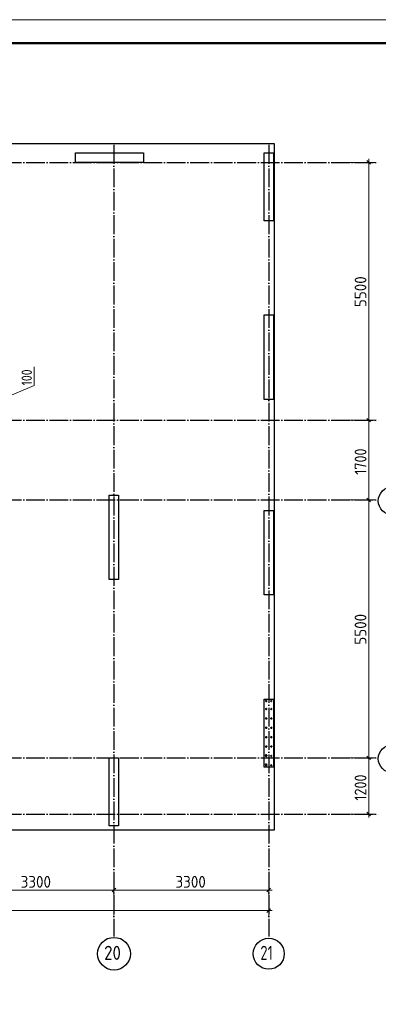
# Model space of a CAD drawing. Header units: millimetres. Extents: x -49773 to 2322955, y -3321 to 58485.
# Tile 281 of 580: x 1092569 to 1100212, y 18587 to 39587. Entities that reach past the tile are written whole.
import ezdxf

# ---------------------------------------------------------------- set-up
doc = ezdxf.new("R2010")
doc.units = ezdxf.units.MM
doc.linetypes.add('______11', pattern=[500, 400, -50, 0, -50])
doc.linetypes.add('______5', pattern=[1100, 800, -100, 100, -100])
for name, color, linetype, lineweight in [('Standard', 7, 'Continuous', 25), ('Арм.стержн. вертикальными 1', 22, 'Continuous', 35), ('Размерная линия_ общее', 7, 'Continuous', 13)]:
    doc.layers.add(name, color=color, linetype=linetype, lineweight=lineweight)
doc.layers.add('Арм.стержн. вертикальными 2', color=7, linetype='Continuous', lineweight=35, true_color=0x006e00)
doc.layers.add('Осевая линия_ общее', color=7, linetype='______5', lineweight=13, true_color=0xa0a0a0)
doc.styles.add('ISOCPEUR', font='txt')

msp = doc.modelspace()

# ---------------------------------------------------------------- linework, layer by layer
at = {"color": 7, "linetype": 'Continuous', "lineweight": 25, "transparency": 33554687}
for p, q in [((1093756.7, 36543.9), (1093756.7, 36743.9)), ((1093756.7, 36743.9), (1095206.7, 36743.9)), ((1095206.7, 36543.9), (1093756.7, 36543.9)), ((1095206.7, 36743.9), (1095206.7, 36543.9)), ((1097776.7, 35293.9), (1097776.7, 36743.9)), ((1097776.7, 36743.9), (1097976.7, 36743.9)), ((1097976.7, 36743.9), (1097976.7, 35293.9)), ((1097976.7, 35293.9), (1097776.7, 35293.9)), ((1097776.7, 31488.9), (1097776.7, 33288.9)), ((1097776.7, 33288.9), (1097976.7, 33288.9)), ((1097976.7, 33288.9), (1097976.7, 31488.9)), ((1097976.7, 31488.9), (1097776.7, 31488.9)), ((1094476.7, 27643.9), (1094476.7, 29443.9)), ((1094476.7, 29443.9), (1094676.7, 29443.9)), ((1094676.7, 29443.9), (1094676.7, 27643.9)), ((1097776.7, 27318.9), (1097776.7, 29118.9)), ((1097776.7, 29118.9), (1097976.7, 29118.9)), ((1097976.7, 29118.9), (1097976.7, 27318.9)), ((1094676.7, 27643.9), (1094476.7, 27643.9)), ((1097976.7, 27318.9), (1097776.7, 27318.9)), ((1097776.7, 23643.9), (1097776.7, 25093.9)), ((1097776.7, 25093.9), (1097976.7, 25093.9)), ((1097976.7, 25093.9), (1097976.7, 23643.9)), ((1094476.7, 22393.9), (1094476.7, 23843.9)), ((1094476.7, 23843.9), (1094676.7, 23843.9)), ((1094676.7, 23843.9), (1094676.7, 22393.9)), ((1097976.7, 23643.9), (1097776.7, 23643.9)), ((1094676.7, 22393.9), (1094476.7, 22393.9))]:
    msp.add_line(p, q, dxfattribs=at)
at = {"layer": 'Standard', "color": 7, "linetype": 'Continuous', "lineweight": 13, "transparency": 33554687}
msp.add_lwpolyline([(1051708.1, -2413.2), (1111108.1, -2413.2), (1111108.1, 39586.8), (1051708.1, 39586.8), (1051708.1, -2413.2)], close=True, dxfattribs=at)
at = {"layer": 'Standard', "color": 7, "linetype": 'Continuous', "lineweight": 50, "transparency": 33554687}
msp.add_lwpolyline([(1053708.1, 39086.8), (1110608.1, 39086.8), (1110608.1, -1913.2), (1053708.1, -1913.2), (1053708.1, 39086.8)], close=True, dxfattribs=at)
at = {"layer": 'Standard', "color": 254, "linetype": 'Continuous', "lineweight": 25, "true_color": 0xc4c4ff, "transparency": 33554687}
msp.add_lwpolyline([(1055676.7, 22304.8), (1097996.7, 22304.8), (1097996.7, 36935.9), (1055676.7, 36935.9), (1055676.7, 22304.8)], dxfattribs=at)
at = {"layer": 'Арм.стержн. вертикальными 1', "color": 4, "linetype": 'Continuous', "lineweight": 50, "transparency": 33554687}
for centre in [(1097821.7, 25053.9), (1097931.7, 25053.9), (1097821.7, 24883.9), (1097931.7, 24883.9), (1097821.7, 24683.9), (1097931.7, 24683.9), (1097821.7, 24483.9), (1097931.7, 24483.9), (1097821.7, 24283.9), (1097931.7, 24283.9), (1097821.7, 24083.9), (1097931.7, 24083.9), (1097821.7, 23883.9), (1097931.7, 23883.9), (1097821.7, 23683.9), (1097931.7, 23683.9)]:
    msp.add_circle(centre, 5, dxfattribs=at)
at = {"layer": 'Арм.стержн. вертикальными 2', "color": 34, "linetype": 'Continuous', "lineweight": 50, "transparency": 33554687}
for centre in [(1097821.2, 23899.7), (1097821.2, 23699.7)]:
    msp.add_circle(centre, 6, dxfattribs=at)
at = {"layer": 'Осевая линия_ общее', "color": 253, "linetype": '______11', "lineweight": -3, "true_color": 0xa0a0a0, "transparency": 33554687}
for p, q in [((1094576.7, 36915.9), (1094576.7, 20029.5)), ((1097876.7, 36915.9), (1097876.7, 20029.5)), ((1055696.7, 36543.9), (1100211.6, 36543.9)), ((1055696.7, 31043.9), (1100211.6, 31043.9)), ((1055696.7, 29343.9), (1100211.6, 29343.9)), ((1055696.7, 23843.9), (1100211.6, 23843.9)), ((1055696.7, 22643.9), (1100211.6, 22643.9))]:
    msp.add_line(p, q, dxfattribs=at)
at = {"layer": 'Осевая линия_ общее', "color": 7, "linetype": 'Continuous', "lineweight": 25, "transparency": 33554687}
for centre, radius in [((1100510.4, 29324.4), 298.8), ((1100510.4, 23824.4), 298.8), ((1094578.5, 19665.1), 349.3), ((1097877.1, 19665.1), 330.4)]:
    msp.add_circle(centre, radius, dxfattribs=at)
at = {"layer": 'Размерная линия_ общее', "color": 7, "linetype": 'Continuous', "lineweight": 13, "transparency": 33554687}
for p, q in [((1100007.6, 36543.9), (1099496.7, 36543.9)), ((1100007.6, 36543.9), (1099882.7, 36543.9)), ((1100045.1, 36506.4), (1099970.1, 36581.4)), ((1100007.6, 36543.9), (1100007.6, 36618.9)), ((1100007.6, 36543.9), (1100132.7, 36543.9)), ((1100007.6, 31043.9), (1100007.6, 36543.9)), ((1092878, 31786.3), (1092878, 32182.3)), ((1092105.2, 31459.1), (1092878, 31786.3)), ((1100045.1, 31006.4), (1099970.1, 31081.4)), ((1100007.6, 31043.9), (1099882.7, 31043.9)), ((1100007.6, 31043.9), (1100132.7, 31043.9)), ((1100007.6, 29343.9), (1100007.6, 31043.9)), ((1100007.6, 29343.9), (1099882.7, 29343.9)), ((1100045.1, 29306.4), (1099970.1, 29381.4)), ((1100007.6, 29343.9), (1100132.7, 29343.9)), ((1100007.6, 23843.9), (1100007.6, 29343.9)), ((1100007.6, 23843.9), (1099882.7, 23843.9)), ((1100045.1, 23806.4), (1099970.1, 23881.4)), ((1100007.6, 23843.9), (1100132.7, 23843.9)), ((1100045.1, 22606.4), (1099970.1, 22681.4)), ((1100007.6, 22643.9), (1099396.7, 22643.9)), ((1100007.6, 22643.9), (1099882.7, 22643.9)), ((1100007.6, 22643.9), (1100132.7, 22643.9)), ((1100007.6, 22643.9), (1100007.6, 22568.9)), ((1091276.7, 21024.2), (1094576.7, 21024.2)), ((1094539.2, 20986.7), (1094614.2, 21061.7)), ((1094576.7, 21024.2), (1094576.7, 21149.2)), ((1094576.7, 21024.2), (1094576.7, 20899.2)), ((1094576.7, 21024.2), (1094576.7, 20483.9)), ((1094576.7, 21024.2), (1097876.7, 21024.2)), ((1097839.2, 20986.7), (1097914.2, 21061.7)), ((1097876.7, 21024.2), (1097876.7, 21206.6)), ((1097876.7, 21024.2), (1097876.7, 21149.2)), ((1097876.7, 21024.2), (1097876.7, 20899.2)), ((1097876.7, 21024.2), (1097951.7, 21024.2)), ((1055796.7, 20584.2), (1097876.7, 20584.2)), ((1097839.2, 20546.7), (1097914.2, 20621.7)), ((1097876.7, 20584.2), (1097876.7, 20709.2)), ((1097876.7, 20584.2), (1097876.7, 20459.2)), ((1097876.7, 20584.2), (1097876.7, 20483.9)), ((1097876.7, 20584.2), (1097951.7, 20584.2))]:
    msp.add_line(p, q, dxfattribs=at)
for points in [[(1100007.6, 31043.9), (1099995.2, 31043.9), (1099995.2, 31043.9), (1099396.7, 31043.9)], [(1100007.6, 29343.9), (1099995.2, 29343.9), (1099995.2, 29343.9), (1099995.2, 29343.9), (1099995.2, 29343.9), (1099496.7, 29343.9)], [(1100007.6, 23843.9), (1099995.2, 23843.9), (1099995.2, 23843.9), (1099995.2, 23843.9), (1099995.2, 23843.9), (1099995.2, 23843.9), (1099995.2, 23843.9), (1099496.7, 23843.9)], [(1100007.6, 22643.9), (1100007.6, 23139.4), (1100007.6, 23139.4), (1100007.6, 23843.9)]]:
    msp.add_lwpolyline(points, dxfattribs=at)

# ---------------------------------------------------------------- texts
at = {"layer": 'Осевая линия_ общее', "color": 7, "linetype": 'Continuous', "lineweight": 25, "transparency": 33554687, "char_height": 300, "attachment_point": 7, "style": 'ISOCPEUR'}
for s, insert, width in [('\\W0.87;20', (1094368.4, 19534.6), 550.827), ('\\W0.75;21', (1097697.1, 19534.6), 472.272)]:
    msp.add_mtext(s, dxfattribs=dict(at, insert=insert, width=width))
at = {"layer": 'Размерная линия_ общее', "color": 7, "linetype": 'Continuous', "lineweight": 25, "transparency": 33554687, "attachment_point": 7, "rotation": 90, "style": 'ISOCPEUR'}
for s, insert, char_height, width in [('\\W0.93;5500', (1099957.7, 33456.4), 250, 816.012), ('\\W0.83;100', (1092828, 31786.3), 220, 508.571), ('\\W0.87;1700', (1099957.7, 29881.4), 250, 757.842), ('\\W0.93;5500', (1099957.7, 26256.4), 250, 816.012), ('\\W0.87;1200', (1099957.7, 22931.4), 250, 757.849)]:
    msp.add_mtext(s, dxfattribs=dict(at, insert=insert, char_height=char_height, width=width))
at = {"layer": 'Размерная линия_ общее', "color": 7, "linetype": 'Continuous', "lineweight": 25, "transparency": 33554687, "char_height": 250, "width": 816.026, "attachment_point": 7, "style": 'ISOCPEUR'}
for insert in [(1092589.2, 21074.2), (1095889.2, 21074.2)]:
    msp.add_mtext('\\W0.93;3300', dxfattribs=dict(at, insert=insert))

doc.saveas('drawing.dxf')
